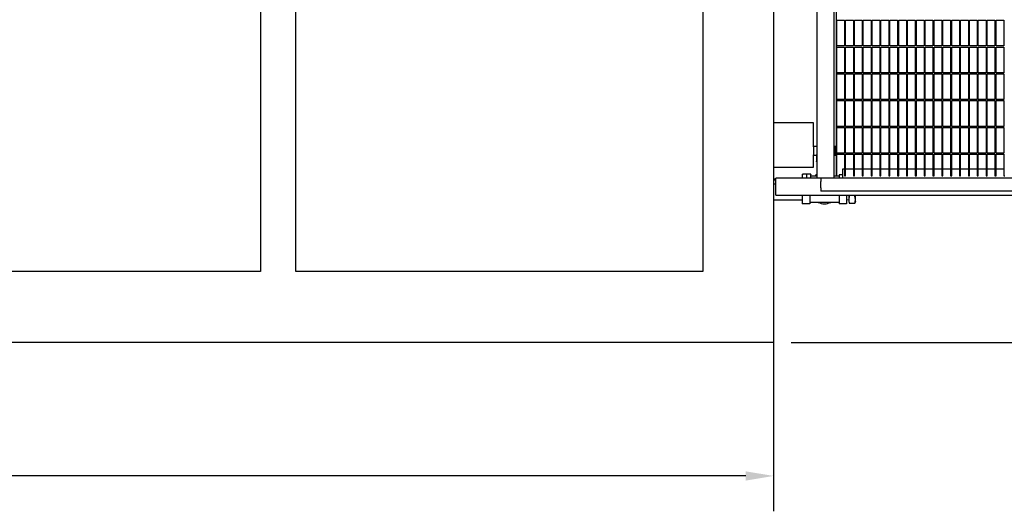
# Model space of a CAD drawing. Header units: inches. Extents: x 24 to 1128, y -74 to 748.
# Tile 510 of 557: x 625 to 737, y 463 to 518. Entities that reach past the tile are written whole.
import ezdxf

# ---------------------------------------------------------------- set-up
doc = ezdxf.new("R2010")
doc.units = ezdxf.units.IN
doc.header["$LTSCALE"] = 32
doc.header["$MEASUREMENT"] = 0
doc.layers.add('Dimension (ANSI)', color=7, linetype='Continuous', lineweight=25)
doc.layers.add('Visible (ANSI)', color=7, linetype='Continuous', lineweight=30)
doc.styles.add('Note Text (ANSI)', font='tahoma.ttf')
doc.dimstyles.new('Architectural (ANSI)', dxfattribs={"dimscale": 32, "dimtxt": 0.125, "dimasz": 0.098425, "dimexe": 0.125, "dimexo": 0.0625, "dimgap": 0.031496, "dimtad": 0, "dimtih": 1, "dimtoh": 1, "dimdec": 4, "dimrnd": 1e-08, "dimzin": 3, "dimdsep": 46, "dimlunit": 4, "dimtxsty": 'Note Text (ANSI)', "dimcen": 0.09, "dimdle": 0.393701, "dimclrd": 256, "dimclre": 256, "dimclrt": 256, "dimadec": 0, "dimazin": 3, "dimtfac": 0.96, "dimtofl": 0, "dimtmove": 0, "dimatfit": 3, "dimfxl": 1, "dimfrac": 2, "dimtolj": 1, "dimtzin": 12, "dimlwd": -1, "dimlwe": -1, "dimarcsym": 0})

# ---------------------------------------------------------------- blocks, each defined once
blk = doc.blocks.new('*D15')
at = {"layer": 'Defpoints', "color": 0, "transparency": 16777216}
for p in [(710.54, 563.89), (485.54, 550.19), (710.54, 466.61)]:
    blk.add_point(p, dxfattribs=at)
at = {"layer": 'Dimension (ANSI)', "transparency": 16777216}
for p, q in [((710.54, 561.89), (710.54, 462.61)), ((485.54, 548.19), (485.54, 462.61)), ((488.69, 466.61), (570.3, 466.61)), ((707.39, 466.61), (585.78, 466.61))]:
    blk.add_line(p, q, dxfattribs=at)
for points in [[(488.69, 467.13), (488.69, 466.08), (485.54, 466.61)], [(707.39, 467.13), (707.39, 466.08), (710.54, 466.61)]]:
    blk.add_solid(points, dxfattribs=at)
at = {"layer": 'Dimension (ANSI)', "transparency": 16777216, "insert": (571.31, 468.7), "char_height": 4, "attachment_point": 1, "style": 'Note Text (ANSI)'}
blk.add_mtext('\\A1;18\'-9"', dxfattribs=at)
blk = doc.blocks.new('*D17')
at = {"layer": 'Defpoints', "color": 0, "transparency": 16777216}
for p in [(710.54, 607.71), (710.54, 481.71), (798.74, 481.71)]:
    blk.add_point(p, dxfattribs=at)
at = {"layer": 'Dimension (ANSI)', "transparency": 16777216}
for p, q in [((712.54, 607.71), (802.74, 607.71)), ((798.74, 604.56), (798.74, 544.8)), ((798.74, 484.86), (798.74, 538.62)), ((712.54, 481.71), (802.74, 481.71))]:
    blk.add_line(p, q, dxfattribs=at)
for points in [[(798.22, 604.56), (799.27, 604.56), (798.74, 607.71)], [(798.22, 484.86), (799.27, 484.86), (798.74, 481.71)]]:
    blk.add_solid(points, dxfattribs=at)
at = {"layer": 'Dimension (ANSI)', "transparency": 16777216, "insert": (792.01, 543.79), "char_height": 4, "attachment_point": 1, "style": 'Note Text (ANSI)'}
blk.add_mtext('\\A1;10\'-6"', dxfattribs=at)

msp = doc.modelspace()

# ---------------------------------------------------------------- linework, layer by layer
at = {"layer": 'Visible (ANSI)'}
for p, q in [((715.44905, 529.55632), (715.44905, 500.29141)), ((717.36905, 529.55632), (717.36905, 500.29141)), ((717.61905, 528.55632), (717.61905, 500.54141)), ((652.53905, 521.51132), (652.53905, 489.71141)), ((656.53905, 489.71141), (656.53905, 521.51132)), ((702.53905, 521.51132), (702.53905, 489.71141)), ((710.53905, 519.97132), (710.53905, 481.71141)), ((717.68155, 515.22891), (717.68155, 518.13516)), ((717.68155, 518.13516), (718.55655, 518.13516)), ((718.55655, 518.13516), (718.55655, 515.22891)), ((718.68155, 515.22891), (718.68155, 518.13516)), ((718.68155, 518.13516), (719.55655, 518.13516)), ((719.55655, 518.13516), (719.55655, 515.22891)), ((719.68155, 515.22891), (719.68155, 518.13516)), ((719.68155, 518.13516), (720.55655, 518.13516)), ((720.55655, 518.13516), (720.55655, 515.22891)), ((720.68155, 515.22891), (720.68155, 518.13516)), ((720.68155, 518.13516), (721.55655, 518.13516)), ((721.55655, 518.13516), (721.55655, 515.22891)), ((721.68155, 515.22891), (721.68155, 518.13516)), ((721.68155, 518.13516), (722.55655, 518.13516)), ((722.55655, 518.13516), (722.55655, 515.22891)), ((722.68155, 515.22891), (722.68155, 518.13516)), ((722.68155, 518.13516), (723.55655, 518.13516)), ((723.55655, 518.13516), (723.55655, 515.22891)), ((723.68155, 515.22891), (723.68155, 518.13516)), ((723.68155, 518.13516), (724.55655, 518.13516)), ((724.55655, 518.13516), (724.55655, 515.22891)), ((724.68155, 515.22891), (724.68155, 518.13516)), ((724.68155, 518.13516), (725.55655, 518.13516)), ((725.55655, 518.13516), (725.55655, 515.22891)), ((725.68155, 515.22891), (725.68155, 518.13516)), ((725.68155, 518.13516), (726.55655, 518.13516)), ((726.55655, 518.13516), (726.55655, 515.22891)), ((726.68155, 515.22891), (726.68155, 518.13516)), ((726.68155, 518.13516), (727.55655, 518.13516)), ((727.55655, 518.13516), (727.55655, 515.22891)), ((727.68155, 515.22891), (727.68155, 518.13516)), ((727.68155, 518.13516), (728.55655, 518.13516)), ((728.55655, 518.13516), (728.55655, 515.22891)), ((728.68155, 515.22891), (728.68155, 518.13516)), ((728.68155, 518.13516), (729.55655, 518.13516)), ((729.55655, 518.13516), (729.55655, 515.22891)), ((729.68155, 515.22891), (729.68155, 518.13516)), ((729.68155, 518.13516), (730.55655, 518.13516)), ((730.55655, 518.13516), (730.55655, 515.22891)), ((730.68155, 515.22891), (730.68155, 518.13516)), ((730.68155, 518.13516), (731.55655, 518.13516)), ((731.55655, 518.13516), (731.55655, 515.22891)), ((731.68155, 515.22891), (731.68155, 518.13516)), ((731.68155, 518.13516), (732.55655, 518.13516)), ((732.55655, 518.13516), (732.55655, 515.22891)), ((732.68155, 515.22891), (732.68155, 518.13516)), ((732.68155, 518.13516), (733.55655, 518.13516)), ((733.55655, 518.13516), (733.55655, 515.22891)), ((733.68155, 515.22891), (733.68155, 518.13516)), ((733.68155, 518.13516), (734.55655, 518.13516)), ((734.55655, 518.13516), (734.55655, 515.22891)), ((734.68155, 515.22891), (734.68155, 518.13516)), ((734.68155, 518.13516), (735.55655, 518.13516)), ((735.55655, 518.13516), (735.55655, 515.22891)), ((735.68155, 515.22891), (735.68155, 518.13516)), ((735.68155, 518.13516), (736.55655, 518.13516)), ((736.55655, 518.13516), (736.55655, 515.22891)), ((718.55655, 515.22891), (717.68155, 515.22891)), ((719.55655, 515.22891), (718.68155, 515.22891)), ((720.55655, 515.22891), (719.68155, 515.22891)), ((721.55655, 515.22891), (720.68155, 515.22891)), ((722.55655, 515.22891), (721.68155, 515.22891)), ((723.55655, 515.22891), (722.68155, 515.22891)), ((724.55655, 515.22891), (723.68155, 515.22891)), ((725.55655, 515.22891), (724.68155, 515.22891)), ((726.55655, 515.22891), (725.68155, 515.22891)), ((727.55655, 515.22891), (726.68155, 515.22891)), ((728.55655, 515.22891), (727.68155, 515.22891)), ((729.55655, 515.22891), (728.68155, 515.22891)), ((730.55655, 515.22891), (729.68155, 515.22891)), ((731.55655, 515.22891), (730.68155, 515.22891)), ((732.55655, 515.22891), (731.68155, 515.22891)), ((733.55655, 515.22891), (732.68155, 515.22891)), ((734.55655, 515.22891), (733.68155, 515.22891)), ((735.55655, 515.22891), (734.68155, 515.22891)), ((736.55655, 515.22891), (735.68155, 515.22891)), ((717.68155, 512.19766), (717.68155, 515.10391)), ((717.68155, 515.10391), (718.55655, 515.10391)), ((718.55655, 515.10391), (718.55655, 512.19766)), ((718.68155, 512.19766), (718.68155, 515.10391)), ((718.68155, 515.10391), (719.55655, 515.10391)), ((719.55655, 515.10391), (719.55655, 512.19766)), ((719.68155, 512.19766), (719.68155, 515.10391)), ((719.68155, 515.10391), (720.55655, 515.10391)), ((720.55655, 515.10391), (720.55655, 512.19766)), ((720.68155, 512.19766), (720.68155, 515.10391)), ((720.68155, 515.10391), (721.55655, 515.10391)), ((721.55655, 515.10391), (721.55655, 512.19766)), ((721.68155, 512.19766), (721.68155, 515.10391)), ((721.68155, 515.10391), (722.55655, 515.10391)), ((722.55655, 515.10391), (722.55655, 512.19766)), ((722.68155, 512.19766), (722.68155, 515.10391)), ((722.68155, 515.10391), (723.55655, 515.10391)), ((723.55655, 515.10391), (723.55655, 512.19766)), ((723.68155, 512.19766), (723.68155, 515.10391)), ((723.68155, 515.10391), (724.55655, 515.10391)), ((724.55655, 515.10391), (724.55655, 512.19766)), ((724.68155, 512.19766), (724.68155, 515.10391)), ((724.68155, 515.10391), (725.55655, 515.10391)), ((725.55655, 515.10391), (725.55655, 512.19766)), ((725.68155, 512.19766), (725.68155, 515.10391)), ((725.68155, 515.10391), (726.55655, 515.10391)), ((726.55655, 515.10391), (726.55655, 512.19766)), ((726.68155, 512.19766), (726.68155, 515.10391)), ((726.68155, 515.10391), (727.55655, 515.10391)), ((727.55655, 515.10391), (727.55655, 512.19766)), ((727.68155, 512.19766), (727.68155, 515.10391)), ((727.68155, 515.10391), (728.55655, 515.10391)), ((728.55655, 515.10391), (728.55655, 512.19766)), ((728.68155, 512.19766), (728.68155, 515.10391)), ((728.68155, 515.10391), (729.55655, 515.10391)), ((729.55655, 515.10391), (729.55655, 512.19766)), ((729.68155, 512.19766), (729.68155, 515.10391)), ((729.68155, 515.10391), (730.55655, 515.10391)), ((730.55655, 515.10391), (730.55655, 512.19766)), ((730.68155, 512.19766), (730.68155, 515.10391)), ((730.68155, 515.10391), (731.55655, 515.10391)), ((731.55655, 515.10391), (731.55655, 512.19766)), ((731.68155, 512.19766), (731.68155, 515.10391)), ((731.68155, 515.10391), (732.55655, 515.10391)), ((732.55655, 515.10391), (732.55655, 512.19766)), ((732.68155, 512.19766), (732.68155, 515.10391)), ((732.68155, 515.10391), (733.55655, 515.10391)), ((733.55655, 515.10391), (733.55655, 512.19766)), ((733.68155, 512.19766), (733.68155, 515.10391)), ((733.68155, 515.10391), (734.55655, 515.10391)), ((734.55655, 515.10391), (734.55655, 512.19766)), ((734.68155, 512.19766), (734.68155, 515.10391)), ((734.68155, 515.10391), (735.55655, 515.10391)), ((735.55655, 515.10391), (735.55655, 512.19766)), ((735.68155, 512.19766), (735.68155, 515.10391)), ((735.68155, 515.10391), (736.55655, 515.10391)), ((736.55655, 515.10391), (736.55655, 512.19766)), ((718.55655, 512.19766), (717.68155, 512.19766)), ((717.68155, 509.16641), (717.68155, 512.07266)), ((717.68155, 512.07266), (718.55655, 512.07266)), ((718.55655, 512.07266), (718.55655, 509.16641)), ((719.55655, 512.19766), (718.68155, 512.19766)), ((718.68155, 509.16641), (718.68155, 512.07266)), ((718.68155, 512.07266), (719.55655, 512.07266)), ((719.55655, 512.07266), (719.55655, 509.16641)), ((720.55655, 512.19766), (719.68155, 512.19766)), ((719.68155, 509.16641), (719.68155, 512.07266)), ((719.68155, 512.07266), (720.55655, 512.07266)), ((720.55655, 512.07266), (720.55655, 509.16641)), ((721.55655, 512.19766), (720.68155, 512.19766)), ((720.68155, 509.16641), (720.68155, 512.07266)), ((720.68155, 512.07266), (721.55655, 512.07266)), ((721.55655, 512.07266), (721.55655, 509.16641)), ((722.55655, 512.19766), (721.68155, 512.19766)), ((721.68155, 509.16641), (721.68155, 512.07266)), ((721.68155, 512.07266), (722.55655, 512.07266)), ((722.55655, 512.07266), (722.55655, 509.16641)), ((723.55655, 512.19766), (722.68155, 512.19766)), ((722.68155, 509.16641), (722.68155, 512.07266)), ((722.68155, 512.07266), (723.55655, 512.07266)), ((723.55655, 512.07266), (723.55655, 509.16641)), ((724.55655, 512.19766), (723.68155, 512.19766)), ((723.68155, 509.16641), (723.68155, 512.07266)), ((723.68155, 512.07266), (724.55655, 512.07266)), ((724.55655, 512.07266), (724.55655, 509.16641)), ((725.55655, 512.19766), (724.68155, 512.19766)), ((724.68155, 509.16641), (724.68155, 512.07266)), ((724.68155, 512.07266), (725.55655, 512.07266)), ((725.55655, 512.07266), (725.55655, 509.16641)), ((726.55655, 512.19766), (725.68155, 512.19766)), ((725.68155, 509.16641), (725.68155, 512.07266)), ((725.68155, 512.07266), (726.55655, 512.07266)), ((726.55655, 512.07266), (726.55655, 509.16641)), ((727.55655, 512.19766), (726.68155, 512.19766)), ((726.68155, 509.16641), (726.68155, 512.07266)), ((726.68155, 512.07266), (727.55655, 512.07266)), ((727.55655, 512.07266), (727.55655, 509.16641)), ((728.55655, 512.19766), (727.68155, 512.19766)), ((727.68155, 509.16641), (727.68155, 512.07266)), ((727.68155, 512.07266), (728.55655, 512.07266)), ((728.55655, 512.07266), (728.55655, 509.16641)), ((729.55655, 512.19766), (728.68155, 512.19766)), ((728.68155, 509.16641), (728.68155, 512.07266)), ((728.68155, 512.07266), (729.55655, 512.07266)), ((729.55655, 512.07266), (729.55655, 509.16641)), ((730.55655, 512.19766), (729.68155, 512.19766)), ((729.68155, 509.16641), (729.68155, 512.07266)), ((729.68155, 512.07266), (730.55655, 512.07266)), ((730.55655, 512.07266), (730.55655, 509.16641)), ((731.55655, 512.19766), (730.68155, 512.19766)), ((730.68155, 509.16641), (730.68155, 512.07266)), ((730.68155, 512.07266), (731.55655, 512.07266)), ((731.55655, 512.07266), (731.55655, 509.16641)), ((732.55655, 512.19766), (731.68155, 512.19766)), ((731.68155, 509.16641), (731.68155, 512.07266)), ((731.68155, 512.07266), (732.55655, 512.07266)), ((732.55655, 512.07266), (732.55655, 509.16641)), ((733.55655, 512.19766), (732.68155, 512.19766)), ((732.68155, 509.16641), (732.68155, 512.07266)), ((732.68155, 512.07266), (733.55655, 512.07266)), ((733.55655, 512.07266), (733.55655, 509.16641)), ((734.55655, 512.19766), (733.68155, 512.19766)), ((733.68155, 509.16641), (733.68155, 512.07266)), ((733.68155, 512.07266), (734.55655, 512.07266)), ((734.55655, 512.07266), (734.55655, 509.16641)), ((735.55655, 512.19766), (734.68155, 512.19766)), ((734.68155, 509.16641), (734.68155, 512.07266)), ((734.68155, 512.07266), (735.55655, 512.07266)), ((735.55655, 512.07266), (735.55655, 509.16641)), ((736.55655, 512.19766), (735.68155, 512.19766)), ((735.68155, 509.16641), (735.68155, 512.07266)), ((735.68155, 512.07266), (736.55655, 512.07266)), ((736.55655, 512.07266), (736.55655, 509.16641)), ((718.55655, 509.16641), (717.68155, 509.16641)), ((717.68155, 506.13516), (717.68155, 509.04141)), ((717.68155, 509.04141), (718.55655, 509.04141)), ((718.55655, 509.04141), (718.55655, 506.13516)), ((719.55655, 509.16641), (718.68155, 509.16641)), ((718.68155, 506.13516), (718.68155, 509.04141)), ((718.68155, 509.04141), (719.55655, 509.04141)), ((719.55655, 509.04141), (719.55655, 506.13516)), ((720.55655, 509.16641), (719.68155, 509.16641)), ((719.68155, 506.13516), (719.68155, 509.04141)), ((719.68155, 509.04141), (720.55655, 509.04141)), ((720.55655, 509.04141), (720.55655, 506.13516)), ((721.55655, 509.16641), (720.68155, 509.16641)), ((720.68155, 506.13516), (720.68155, 509.04141)), ((720.68155, 509.04141), (721.55655, 509.04141)), ((721.55655, 509.04141), (721.55655, 506.13516)), ((722.55655, 509.16641), (721.68155, 509.16641)), ((721.68155, 506.13516), (721.68155, 509.04141)), ((721.68155, 509.04141), (722.55655, 509.04141)), ((722.55655, 509.04141), (722.55655, 506.13516)), ((723.55655, 509.16641), (722.68155, 509.16641)), ((722.68155, 506.13516), (722.68155, 509.04141)), ((722.68155, 509.04141), (723.55655, 509.04141)), ((723.55655, 509.04141), (723.55655, 506.13516)), ((724.55655, 509.16641), (723.68155, 509.16641)), ((723.68155, 506.13516), (723.68155, 509.04141)), ((723.68155, 509.04141), (724.55655, 509.04141)), ((724.55655, 509.04141), (724.55655, 506.13516)), ((725.55655, 509.16641), (724.68155, 509.16641)), ((724.68155, 506.13516), (724.68155, 509.04141)), ((724.68155, 509.04141), (725.55655, 509.04141)), ((725.55655, 509.04141), (725.55655, 506.13516)), ((726.55655, 509.16641), (725.68155, 509.16641)), ((725.68155, 506.13516), (725.68155, 509.04141)), ((725.68155, 509.04141), (726.55655, 509.04141)), ((726.55655, 509.04141), (726.55655, 506.13516)), ((727.55655, 509.16641), (726.68155, 509.16641)), ((726.68155, 506.13516), (726.68155, 509.04141)), ((726.68155, 509.04141), (727.55655, 509.04141)), ((727.55655, 509.04141), (727.55655, 506.13516)), ((728.55655, 509.16641), (727.68155, 509.16641)), ((727.68155, 506.13516), (727.68155, 509.04141)), ((727.68155, 509.04141), (728.55655, 509.04141)), ((728.55655, 509.04141), (728.55655, 506.13516)), ((729.55655, 509.16641), (728.68155, 509.16641)), ((728.68155, 506.13516), (728.68155, 509.04141)), ((728.68155, 509.04141), (729.55655, 509.04141)), ((729.55655, 509.04141), (729.55655, 506.13516)), ((730.55655, 509.16641), (729.68155, 509.16641)), ((729.68155, 506.13516), (729.68155, 509.04141)), ((729.68155, 509.04141), (730.55655, 509.04141)), ((730.55655, 509.04141), (730.55655, 506.13516)), ((731.55655, 509.16641), (730.68155, 509.16641)), ((730.68155, 506.13516), (730.68155, 509.04141)), ((730.68155, 509.04141), (731.55655, 509.04141)), ((731.55655, 509.04141), (731.55655, 506.13516)), ((732.55655, 509.16641), (731.68155, 509.16641)), ((731.68155, 506.13516), (731.68155, 509.04141)), ((731.68155, 509.04141), (732.55655, 509.04141)), ((732.55655, 509.04141), (732.55655, 506.13516)), ((733.55655, 509.16641), (732.68155, 509.16641)), ((732.68155, 506.13516), (732.68155, 509.04141)), ((732.68155, 509.04141), (733.55655, 509.04141)), ((733.55655, 509.04141), (733.55655, 506.13516)), ((734.55655, 509.16641), (733.68155, 509.16641)), ((733.68155, 506.13516), (733.68155, 509.04141)), ((733.68155, 509.04141), (734.55655, 509.04141)), ((734.55655, 509.04141), (734.55655, 506.13516)), ((735.55655, 509.16641), (734.68155, 509.16641)), ((734.68155, 506.13516), (734.68155, 509.04141)), ((734.68155, 509.04141), (735.55655, 509.04141)), ((735.55655, 509.04141), (735.55655, 506.13516)), ((736.55655, 509.16641), (735.68155, 509.16641)), ((735.68155, 506.13516), (735.68155, 509.04141)), ((735.68155, 509.04141), (736.55655, 509.04141)), ((736.55655, 509.04141), (736.55655, 506.13516)), ((715.03905, 506.52391), (710.53905, 506.52391)), ((715.03905, 503.85329), (715.03905, 506.52391)), ((718.55655, 506.13516), (717.68155, 506.13516)), ((717.68155, 503.10391), (717.68155, 506.01016)), ((717.68155, 506.01016), (718.55655, 506.01016)), ((718.55655, 506.01016), (718.55655, 503.10391)), ((719.55655, 506.13516), (718.68155, 506.13516)), ((718.68155, 503.10391), (718.68155, 506.01016)), ((718.68155, 506.01016), (719.55655, 506.01016)), ((719.55655, 506.01016), (719.55655, 503.10391)), ((720.55655, 506.13516), (719.68155, 506.13516)), ((719.68155, 503.10391), (719.68155, 506.01016)), ((719.68155, 506.01016), (720.55655, 506.01016)), ((720.55655, 506.01016), (720.55655, 503.10391)), ((721.55655, 506.13516), (720.68155, 506.13516)), ((720.68155, 503.10391), (720.68155, 506.01016)), ((720.68155, 506.01016), (721.55655, 506.01016)), ((721.55655, 506.01016), (721.55655, 503.10391)), ((722.55655, 506.13516), (721.68155, 506.13516)), ((721.68155, 503.10391), (721.68155, 506.01016)), ((721.68155, 506.01016), (722.55655, 506.01016)), ((722.55655, 506.01016), (722.55655, 503.10391)), ((723.55655, 506.13516), (722.68155, 506.13516)), ((722.68155, 503.10391), (722.68155, 506.01016)), ((722.68155, 506.01016), (723.55655, 506.01016)), ((723.55655, 506.01016), (723.55655, 503.10391)), ((724.55655, 506.13516), (723.68155, 506.13516)), ((723.68155, 503.10391), (723.68155, 506.01016)), ((723.68155, 506.01016), (724.55655, 506.01016)), ((724.55655, 506.01016), (724.55655, 503.10391)), ((725.55655, 506.13516), (724.68155, 506.13516)), ((724.68155, 503.10391), (724.68155, 506.01016)), ((724.68155, 506.01016), (725.55655, 506.01016)), ((725.55655, 506.01016), (725.55655, 503.10391)), ((726.55655, 506.13516), (725.68155, 506.13516)), ((725.68155, 503.10391), (725.68155, 506.01016)), ((725.68155, 506.01016), (726.55655, 506.01016)), ((726.55655, 506.01016), (726.55655, 503.10391)), ((727.55655, 506.13516), (726.68155, 506.13516)), ((726.68155, 503.10391), (726.68155, 506.01016)), ((726.68155, 506.01016), (727.55655, 506.01016)), ((727.55655, 506.01016), (727.55655, 503.10391)), ((728.55655, 506.13516), (727.68155, 506.13516)), ((727.68155, 503.10391), (727.68155, 506.01016)), ((727.68155, 506.01016), (728.55655, 506.01016)), ((728.55655, 506.01016), (728.55655, 503.10391)), ((729.55655, 506.13516), (728.68155, 506.13516)), ((728.68155, 503.10391), (728.68155, 506.01016)), ((728.68155, 506.01016), (729.55655, 506.01016)), ((729.55655, 506.01016), (729.55655, 503.10391)), ((730.55655, 506.13516), (729.68155, 506.13516)), ((729.68155, 503.10391), (729.68155, 506.01016)), ((729.68155, 506.01016), (730.55655, 506.01016)), ((730.55655, 506.01016), (730.55655, 503.10391)), ((731.55655, 506.13516), (730.68155, 506.13516)), ((730.68155, 503.10391), (730.68155, 506.01016)), ((730.68155, 506.01016), (731.55655, 506.01016)), ((731.55655, 506.01016), (731.55655, 503.10391)), ((732.55655, 506.13516), (731.68155, 506.13516)), ((731.68155, 503.10391), (731.68155, 506.01016)), ((731.68155, 506.01016), (732.55655, 506.01016)), ((732.55655, 506.01016), (732.55655, 503.10391)), ((733.55655, 506.13516), (732.68155, 506.13516)), ((732.68155, 503.10391), (732.68155, 506.01016)), ((732.68155, 506.01016), (733.55655, 506.01016)), ((733.55655, 506.01016), (733.55655, 503.10391)), ((734.55655, 506.13516), (733.68155, 506.13516)), ((733.68155, 503.10391), (733.68155, 506.01016)), ((733.68155, 506.01016), (734.55655, 506.01016)), ((734.55655, 506.01016), (734.55655, 503.10391)), ((735.55655, 506.13516), (734.68155, 506.13516)), ((734.68155, 503.10391), (734.68155, 506.01016)), ((734.68155, 506.01016), (735.55655, 506.01016)), ((735.55655, 506.01016), (735.55655, 503.10391)), ((736.55655, 506.13516), (735.68155, 506.13516)), ((735.68155, 503.10391), (735.68155, 506.01016)), ((735.68155, 506.01016), (736.55655, 506.01016)), ((736.55655, 506.01016), (736.55655, 503.10391)), ((715.40517, 503.85329), (715.03905, 503.85329)), ((715.03905, 503.83466), (715.03905, 502.89692)), ((715.44905, 503.85329), (715.40517, 503.85329)), ((717.53905, 503.85329), (717.36905, 503.85329)), ((717.53905, 502.89692), (717.53905, 503.83466)), ((718.55655, 503.10391), (717.68155, 503.10391)), ((717.68155, 500.54141), (717.68155, 502.97891)), ((717.68155, 502.97891), (718.55655, 502.97891)), ((718.55655, 502.97891), (718.55655, 500.54141)), ((719.55655, 503.10391), (718.68155, 503.10391)), ((718.68155, 500.54141), (718.68155, 502.97891)), ((718.68155, 502.97891), (719.55655, 502.97891)), ((719.55655, 502.97891), (719.55655, 500.54141)), ((720.55655, 503.10391), (719.68155, 503.10391)), ((719.68155, 500.54141), (719.68155, 502.97891)), ((719.68155, 502.97891), (720.55655, 502.97891)), ((720.55655, 502.97891), (720.55655, 500.54141)), ((721.55655, 503.10391), (720.68155, 503.10391)), ((720.68155, 500.54141), (720.68155, 502.97891)), ((720.68155, 502.97891), (721.55655, 502.97891)), ((721.55655, 502.97891), (721.55655, 500.54141)), ((722.55655, 503.10391), (721.68155, 503.10391)), ((721.68155, 500.54141), (721.68155, 502.97891)), ((721.68155, 502.97891), (722.55655, 502.97891)), ((722.55655, 502.97891), (722.55655, 500.54141)), ((723.55655, 503.10391), (722.68155, 503.10391)), ((722.68155, 500.54141), (722.68155, 502.97891)), ((722.68155, 502.97891), (723.55655, 502.97891)), ((723.55655, 502.97891), (723.55655, 500.54141)), ((724.55655, 503.10391), (723.68155, 503.10391)), ((723.68155, 500.54141), (723.68155, 502.97891)), ((723.68155, 502.97891), (724.55655, 502.97891)), ((724.55655, 502.97891), (724.55655, 500.54141)), ((725.55655, 503.10391), (724.68155, 503.10391)), ((724.68155, 500.54141), (724.68155, 502.97891)), ((724.68155, 502.97891), (725.55655, 502.97891)), ((725.55655, 502.97891), (725.55655, 500.54141)), ((726.55655, 503.10391), (725.68155, 503.10391)), ((725.68155, 500.54141), (725.68155, 502.97891)), ((725.68155, 502.97891), (726.55655, 502.97891)), ((726.55655, 502.97891), (726.55655, 500.54141)), ((727.55655, 503.10391), (726.68155, 503.10391)), ((726.68155, 500.54141), (726.68155, 502.97891)), ((726.68155, 502.97891), (727.55655, 502.97891)), ((727.55655, 502.97891), (727.55655, 500.54141)), ((728.55655, 503.10391), (727.68155, 503.10391)), ((727.68155, 500.54141), (727.68155, 502.97891)), ((727.68155, 502.97891), (728.55655, 502.97891)), ((728.55655, 502.97891), (728.55655, 500.54141)), ((729.55655, 503.10391), (728.68155, 503.10391)), ((728.68155, 500.54141), (728.68155, 502.97891)), ((728.68155, 502.97891), (729.55655, 502.97891)), ((729.55655, 502.97891), (729.55655, 500.54141)), ((730.55655, 503.10391), (729.68155, 503.10391)), ((729.68155, 500.54141), (729.68155, 502.97891)), ((729.68155, 502.97891), (730.55655, 502.97891)), ((730.55655, 502.97891), (730.55655, 500.54141)), ((731.55655, 503.10391), (730.68155, 503.10391)), ((730.68155, 500.54141), (730.68155, 502.97891)), ((730.68155, 502.97891), (731.55655, 502.97891)), ((731.55655, 502.97891), (731.55655, 500.54141)), ((732.55655, 503.10391), (731.68155, 503.10391)), ((731.68155, 500.54141), (731.68155, 502.97891)), ((731.68155, 502.97891), (732.55655, 502.97891)), ((732.55655, 502.97891), (732.55655, 500.54141)), ((733.55655, 503.10391), (732.68155, 503.10391)), ((732.68155, 500.54141), (732.68155, 502.97891)), ((732.68155, 502.97891), (733.55655, 502.97891)), ((733.55655, 502.97891), (733.55655, 500.54141)), ((734.55655, 503.10391), (733.68155, 503.10391)), ((733.68155, 500.54141), (733.68155, 502.97891)), ((733.68155, 502.97891), (734.55655, 502.97891)), ((734.55655, 502.97891), (734.55655, 500.54141)), ((735.55655, 503.10391), (734.68155, 503.10391)), ((734.68155, 500.54141), (734.68155, 502.97891)), ((734.68155, 502.97891), (735.55655, 502.97891)), ((735.55655, 502.97891), (735.55655, 500.54141)), ((736.55655, 503.10391), (735.68155, 503.10391)), ((735.68155, 500.54141), (735.68155, 502.97891)), ((735.68155, 502.97891), (736.55655, 502.97891)), ((736.55655, 502.97891), (736.55655, 500.54141)), ((715.03905, 501.52391), (715.03905, 502.87829)), ((715.03905, 502.87829), (715.40517, 502.87829)), ((715.38905, 502.86329), (715.37405, 502.87829)), ((715.38905, 502.86329), (715.44905, 502.86329)), ((715.38905, 502.86329), (715.38905, 502.15392)), ((715.38905, 502.15392), (715.44905, 502.15392)), ((715.40468, 502.13829), (715.38905, 502.15392)), ((715.44905, 502.13829), (715.40468, 502.13829)), ((715.40517, 502.87829), (715.44905, 502.87829)), ((717.36905, 502.87829), (717.53905, 502.87829)), ((710.53905, 501.52391), (715.03905, 501.52391)), ((718.55655, 501.29141), (718.32905, 501.29141)), ((718.32905, 501.29141), (718.32905, 500.29141)), ((719.55655, 501.29141), (718.68155, 501.29141)), ((720.55655, 501.29141), (719.68155, 501.29141)), ((721.55655, 501.29141), (720.68155, 501.29141)), ((722.55655, 501.29141), (721.68155, 501.29141)), ((723.55655, 501.29141), (722.68155, 501.29141)), ((724.55655, 501.29141), (723.68155, 501.29141)), ((725.55655, 501.29141), (724.68155, 501.29141)), ((726.55655, 501.29141), (725.68155, 501.29141)), ((727.55655, 501.29141), (726.68155, 501.29141)), ((728.55655, 501.29141), (727.68155, 501.29141)), ((729.55655, 501.29141), (728.68155, 501.29141)), ((730.55655, 501.29141), (729.68155, 501.29141)), ((731.55655, 501.29141), (730.68155, 501.29141)), ((732.55655, 501.29141), (731.68155, 501.29141)), ((733.55655, 501.29141), (732.68155, 501.29141)), ((734.55655, 501.29141), (733.68155, 501.29141)), ((735.55655, 501.29141), (734.68155, 501.29141)), ((736.55655, 501.29141), (735.68155, 501.29141)), ((710.53905, 500.21141), (710.78905, 500.21141)), ((710.53905, 500.09141), (710.78905, 500.09141)), ((715.86905, 500.29141), (710.78905, 500.29141)), ((710.78905, 498.37141), (710.78905, 500.29141)), ((713.78905, 500.66391), (713.78905, 500.29141)), ((713.82005, 500.66391), (713.78905, 500.66391)), ((714.05455, 500.73542), (713.82005, 500.73542)), ((713.82005, 500.29142), (713.82005, 500.69353)), ((714.05455, 500.29142), (713.82005, 500.29142)), ((713.82005, 500.29142), (713.82005, 500.29141)), ((714.52355, 500.73542), (714.05455, 500.73542)), ((714.28905, 500.29142), (714.05455, 500.29142)), ((714.28905, 500.29142), (714.28905, 500.69353)), ((714.52355, 500.29142), (714.28905, 500.29142)), ((714.75805, 500.73542), (714.52355, 500.73542)), ((714.75805, 500.29142), (714.52355, 500.29142)), ((714.75805, 500.29142), (714.75805, 500.69353)), ((715.44905, 500.50391), (714.75805, 500.50391)), ((714.75805, 500.29142), (714.75805, 500.29141)), ((715.44905, 500.65391), (715.31405, 500.65391)), ((715.31405, 500.50391), (715.31405, 500.65391)), ((715.86905, 500.29141), (715.44905, 500.29141)), ((753.86905, 500.29141), (715.86905, 500.29141)), ((715.86905, 500.29141), (715.86905, 499.91641)), ((715.86905, 499.16641), (715.86905, 499.91641)), ((717.94905, 500.50391), (717.36905, 500.50391)), ((717.61905, 500.54141), (717.68155, 500.54141)), ((717.94905, 500.66391), (717.94905, 500.29141)), ((718.32905, 500.66391), (717.94905, 500.66391)), ((718.55655, 500.54141), (718.68155, 500.54141)), ((719.55655, 500.54141), (719.68155, 500.54141)), ((720.55655, 500.54141), (720.68155, 500.54141)), ((721.55655, 500.54141), (721.68155, 500.54141)), ((722.55655, 500.54141), (722.68155, 500.54141)), ((723.55655, 500.54141), (723.68155, 500.54141)), ((724.55655, 500.54141), (724.68155, 500.54141)), ((725.55655, 500.54141), (725.68155, 500.54141)), ((726.55655, 500.54141), (726.68155, 500.54141)), ((727.55655, 500.54141), (727.68155, 500.54141)), ((728.55655, 500.54141), (728.68155, 500.54141)), ((729.55655, 500.54141), (729.68155, 500.54141)), ((730.55655, 500.54141), (730.68155, 500.54141)), ((731.55655, 500.54141), (731.68155, 500.54141)), ((732.55655, 500.54141), (732.68155, 500.54141)), ((733.55655, 500.54141), (733.68155, 500.54141)), ((734.55655, 500.54141), (734.68155, 500.54141)), ((735.55655, 500.54141), (735.68155, 500.54141)), ((736.55655, 500.54141), (736.68155, 500.54141)), ((710.78905, 499.59141), (710.53905, 499.59141)), ((715.86905, 499.16641), (715.86905, 498.79141)), ((755.36905, 498.79141), (715.86905, 498.79141)), ((710.53905, 497.83641), (713.78905, 497.83641)), ((710.78905, 498.37141), (755.78905, 498.37141)), ((713.78905, 498.37141), (713.78905, 497.38391)), ((714.62905, 498.37141), (714.62905, 497.38391)), ((717.94905, 497.54391), (714.62905, 497.54391)), ((717.94905, 498.37141), (717.94905, 497.38391)), ((718.78905, 498.37141), (718.78905, 497.38391)), ((718.78905, 497.84733), (719.03905, 497.83641)), ((719.03905, 498.37141), (719.03905, 497.83313)), ((719.03905, 497.83313), (719.03905, 497.64891)), ((719.03905, 497.64891), (719.09087, 497.45554)), ((719.09087, 497.45554), (719.73724, 497.45554)), ((719.78905, 497.64891), (719.73724, 497.45554)), ((719.78905, 497.83313), (719.78905, 498.37141)), ((719.78905, 497.64891), (719.78905, 497.83313)), ((714.62905, 497.38391), (713.78905, 497.38391)), ((718.78905, 497.38391), (717.94905, 497.38391)), ((652.53905, 489.71141), (608.53905, 489.71141)), ((702.53905, 489.71141), (656.53905, 489.71141)), ((710.53905, 481.71141), (485.53905, 481.71141))]:
    msp.add_line(p, q, dxfattribs=at)
msp.add_arc((716.28905, 499.02391), 1.64, 244.4805415, 295.5194585, dxfattribs=at)
for points, weights in [([(715.03905, 503.83466), (715.03905, 503.85329), (715.03905, 503.85329)], [1.07707509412, 1.05512060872, 1]), ([(715.40517, 503.85329), (715.24577, 503.85329), (715.07566, 503.83466)], [1, 1.05512060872, 1.07707509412]), ([(715.44905, 503.85295), (715.4271, 503.85329), (715.40517, 503.85329)], [1.01390583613, 1.00723893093, 1]), ([(717.50244, 503.83466), (717.43438, 503.84212), (717.36905, 503.84655)], [1.07707509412, 1.06818219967, 1.05384760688]), ([(717.53905, 503.85329), (717.53905, 503.85329), (717.53905, 503.83466)], [1, 1.05512060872, 1.07707509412]), ([(715.03905, 502.87829), (715.03905, 502.87829), (715.03905, 502.89692)], [1, 1.05512060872, 1.07707509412]), ([(715.07566, 502.89692), (715.24577, 502.87829), (715.40517, 502.87829)], [1.07707509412, 1.05512060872, 1]), ([(715.40517, 502.87829), (715.4271, 502.87829), (715.44905, 502.87864)], [1, 1.00723893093, 1.01390583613]), ([(717.36905, 502.88503), (717.43438, 502.88947), (717.50244, 502.89692)], [1.05384760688, 1.06818219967, 1.07707509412]), ([(717.53905, 502.89692), (717.53905, 502.87829), (717.53905, 502.87829)], [1.07707509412, 1.05512060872, 1]), ([(713.82005, 500.69353), (713.82005, 500.73542), (713.82005, 500.73542)], [1, 1.0379548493, 1]), ([(714.05455, 500.73542), (713.94572, 500.73542), (713.82005, 500.69353)], [1, 1.0379548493, 1]), ([(714.28905, 500.69353), (714.16338, 500.73542), (714.05455, 500.73542)], [1, 1.0379548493, 1]), ([(714.52355, 500.73542), (714.41472, 500.73542), (714.28905, 500.69353)], [1, 1.0379548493, 1]), ([(714.75805, 500.69353), (714.63238, 500.73542), (714.52355, 500.73542)], [1, 1.0379548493, 1]), ([(714.75805, 500.73542), (714.75805, 500.73542), (714.75805, 500.69353)], [1, 1.0379548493, 1]), ([(719.08672, 498.19397), (719.03905, 498.00259), (719.03905, 497.83313)], [1.0414979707, 1.05302826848, 1]), ([(719.03905, 497.83313), (719.03905, 497.66367), (719.08672, 497.47228)], [1, 1.05302826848, 1.0414979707]), ([(719.07843, 498.37141), (719.08237, 498.33717), (719.08672, 498.30223)], [1.04305481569, 1.04254005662, 1.0414979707]), ([(719.74139, 498.30223), (719.74574, 498.33717), (719.74967, 498.37141)], [1.0414979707, 1.04254005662, 1.04305481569]), ([(719.78905, 497.83313), (719.78905, 498.00259), (719.74139, 498.19397)], [1, 1.05302826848, 1.0414979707]), ([(719.74139, 497.47228), (719.78905, 497.66367), (719.78905, 497.83313)], [1.0414979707, 1.05302826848, 1])]:
    msp.add_rational_spline(points, weights, degree=2, dxfattribs=at)
for points, knots in [([(715.07566, 503.83466), (715.06391, 503.83338), (715.05461, 503.83274), (715.04252, 503.83274), (715.03905, 503.83338), (715.03905, 503.83466)], [0.3970399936, 0.3970399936, 0.3970399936, 0.3970399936, 0.5173894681, 0.5173894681, 0.6377389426, 0.6377389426, 0.6377389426, 0.6377389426]), ([(717.53905, 503.83466), (717.53905, 503.83338), (717.53558, 503.83274), (717.52349, 503.83274), (717.51419, 503.83338), (717.50244, 503.83466)], [0.3970399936, 0.3970399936, 0.3970399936, 0.3970399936, 0.5173894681, 0.5173894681, 0.6377389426, 0.6377389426, 0.6377389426, 0.6377389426]), ([(715.03905, 502.89692), (715.03905, 502.89821), (715.04252, 502.89884), (715.05461, 502.89884), (715.06391, 502.89821), (715.07566, 502.89692)], [1.2997285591, 1.2997285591, 1.2997285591, 1.2997285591, 1.4200780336, 1.4200780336, 1.5404275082, 1.5404275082, 1.5404275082, 1.5404275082]), ([(717.50244, 502.89692), (717.51419, 502.89821), (717.52349, 502.89884), (717.53558, 502.89884), (717.53905, 502.89821), (717.53905, 502.89692)], [1.2997285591, 1.2997285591, 1.2997285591, 1.2997285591, 1.4200780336, 1.4200780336, 1.5404275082, 1.5404275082, 1.5404275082, 1.5404275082]), ([(719.08672, 498.30223), (719.08727, 498.29776), (719.08778, 498.29327), (719.08999, 498.27133), (719.09087, 498.25421), (719.09087, 498.22524), (719.08999, 498.21168), (719.08778, 498.19866), (719.08727, 498.19621), (719.08672, 498.19397)], [0.3549158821, 0.3549158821, 0.3549158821, 0.3549158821, 0.3874746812, 0.3874746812, 0.5149115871, 0.5149115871, 0.6423484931, 0.6423484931, 0.6749072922, 0.6749072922, 0.6749072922, 0.6749072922]), ([(719.08672, 497.47228), (719.08727, 497.47005), (719.08778, 497.46802), (719.08999, 497.4591), (719.09087, 497.45554), (719.09087, 497.45554)], [0.3549158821, 0.3549158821, 0.3549158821, 0.3549158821, 0.3874746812, 0.3874746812, 0.5149115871, 0.5149115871, 0.5149115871, 0.5149115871]), ([(719.74139, 498.19397), (719.74083, 498.19621), (719.74033, 498.19866), (719.73811, 498.21168), (719.73724, 498.22524), (719.73724, 498.25421), (719.73811, 498.27133), (719.74033, 498.29327), (719.74083, 498.29776), (719.74139, 498.30223)], [-0.6749072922, -0.6749072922, -0.6749072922, -0.6749072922, -0.6423484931, -0.6423484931, -0.5149115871, -0.5149115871, -0.3874746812, -0.3874746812, -0.3549158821, -0.3549158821, -0.3549158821, -0.3549158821]), ([(719.73724, 497.45554), (719.73724, 497.45554), (719.73811, 497.4591), (719.74033, 497.46802), (719.74083, 497.47005), (719.74139, 497.47228)], [-0.5149115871, -0.5149115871, -0.5149115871, -0.5149115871, -0.3874746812, -0.3874746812, -0.3549158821, -0.3549158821, -0.3549158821, -0.3549158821])]:
    msp.add_open_spline(points, degree=3, knots=knots, dxfattribs=at)

# ---------------------------------------------------------------- dimensions: what is measured, and where the dimension line sits
at = {"layer": 'Dimension (ANSI)'}
dim = msp.add_linear_dim(base=(798.7409, 481.71141), p1=(710.53905, 607.71141), p2=(710.53905, 481.71141), angle=90, dimstyle='Architectural (ANSI)', override={"dimgap": 0.031496, "dimdec": 4, "dimlfac": 1, "dimtol": 0, "dimlim": 0, "dimtp": 0, "dimtm": 0, "dimtdec": 2, "dimatfit": 1}, dxfattribs=at)
dim.commit()
dim.dimension.update_dxf_attribs({"geometry": '*D17', "text_midpoint": (798.7409, 541.71141), "dimtype": 160})
dim = msp.add_linear_dim(base=(710.53905, 466.60905), p1=(485.53905, 550.18541), p2=(710.53905, 563.89132), dimstyle='Architectural (ANSI)', override={"dimgap": 0.031496, "dimtih": 0, "dimtoh": 0, "dimdec": 4, "dimlfac": 1, "dimtol": 0, "dimlim": 0, "dimtp": 0, "dimtm": 0, "dimtdec": 2, "dimatfit": 1}, dxfattribs=at)
dim.commit()
dim.dimension.update_dxf_attribs({"geometry": '*D15', "text_midpoint": (578.03905, 466.60905), "dimtype": 160})

doc.saveas('drawing.dxf')
